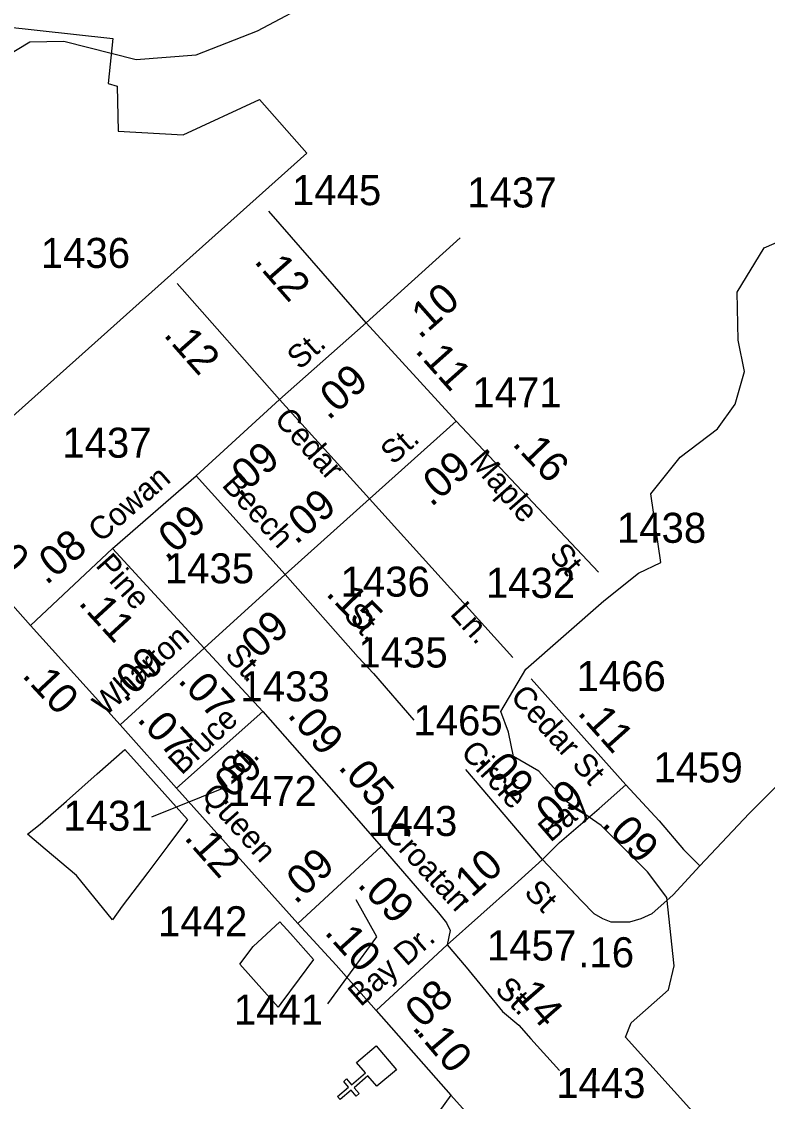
# Model space of a CAD drawing. Extents: x 2532689 to 2764727, y 536648 to 732970.
# Drawn here: x 2566709 to 2569815, y 670810 to 675305 of the extents above; entities that cross this region are included whole.
import ezdxf

# ---------------------------------------------------------------- set-up
doc = ezdxf.new("R2010")
doc.units = 0
for name, color, linetype in [('Exist Boundary Political City Limit New', 7, 'Continuous'), ('Exist Cultural Church CELL', 7, 'Continuous'), ('Exist Hydrographic Creek Single Shore', 7, 'Continuous'), ('Exist Road Primary US Mileage Hundredths English Label', 7, 'Continuous'), ('Exist Road Primary US UnDivided 4 Lane Attributed', 7, 'Continuous'), ('Exist Road Secondary Mileage Hundredths English Label', 7, 'Continuous'), ('Exist Road Secondary Type 51 Attributed', 7, 'Continuous'), ('Exist Road Secondary Type 51 Label', 7, 'Continuous'), ('Exist Road Secondary Type 51 Number Label', 7, 'Continuous'), ('Map Preparation Boundary City Limit Buffer Line', 7, 'Continuous')]:
    doc.layers.add(name, color=color, linetype=linetype)

msp = doc.modelspace()

# ---------------------------------------------------------------- linework, layer by layer
at = {"layer": 'Exist Boundary Political City Limit New'}
for points in [[(2567111, 674849.2), (2567381.2, 674833.8), (2567699.5, 674980.6), (2567896.2, 674757.5), (2566578.2, 673579), (2566529, 673534.9), (2566495.2, 673503.9), (2566458.2, 673187.6), (2566218, 673453.9), (2566081.8, 673604.6), (2566261, 673780.5), (2566100.2, 673959.4), (2566218, 674152.7), (2566311.8, 674231.2), (2566003.5, 674569.6), (2566048.8, 674690.4), (2566272.5, 674823.3), (2566453.8, 675077.1), (2566622.8, 675285.5), (2567088, 675234.1), (2567069.8, 675046.9), (2567106.8, 675035.4), (2567111, 674849.2)], [(2567127.8, 671621.9), (2567087.5, 671566.1), (2566936.8, 671750.2), (2566806.5, 671859.8), (2566733.5, 671922.4), (2566785.5, 671963.3), (2566895.2, 672059.9), (2567023.2, 672173.1), (2567138, 672275.1), (2567199.8, 672206.8), (2567258.5, 672142), (2567400.2, 671983), (2567317.5, 671873.4), (2567233.8, 671762.6), (2567127.8, 671621.9)], [(2567787.8, 671216.7), (2567777.2, 671202.6), (2567617, 671380.9), (2567673.5, 671454.3), (2567784.8, 671556.9), (2567828.5, 671508.4), (2567924.5, 671400.6), (2567864.8, 671320.2), (2567787.8, 671216.7)]]:
    msp.add_lwpolyline(points, dxfattribs=at)
at = {"layer": 'Exist Cultural Church CELL'}
msp.add_lwpolyline([(2568188.4, 670872.5), (2568151.5, 670915.9), (2568093.5, 670866.6), (2568114.2, 670842.2), (2568102, 670831.9), (2568081.3, 670856.3), (2568035.4, 670817.4), (2568025.1, 670829.6), (2568070.9, 670868.5), (2568050.2, 670892.9), (2568062.4, 670903.2), (2568083.1, 670878.8), (2568141.2, 670928.1), (2568103.9, 670972.1), (2568185.1, 671041), (2568269.6, 670941.4)], close=True, dxfattribs=at)
at = {"layer": 'Exist Hydrographic Creek Single Shore'}
for points in [[(2566269.7, 674719.3), (2566293.7, 674785.9), (2566643.7, 675161.3), (2566742.7, 675221.1), (2566884.6, 675223.5), (2567185.6, 675147.1), (2567435.6, 675167), (2567691.7, 675266.1), (2567947.6, 675404.4)], [(2570161.8, 670037.6), (2569223.9, 671076.5), (2569247.9, 671136.6), (2569403.7, 671274.2), (2569426.9, 671373.6), (2569395.7, 671658), (2569316.3, 671764.9), (2569123.3, 671958.4), (2568974.6, 672061.6), (2568863.6, 672184.1), (2568758.2, 672245.4), (2568737.4, 672346.9), (2568705.3, 672432.3), (2568808.5, 672609.3), (2569133.2, 672894.1), (2569278.2, 673008.3), (2569371.6, 673053.2), (2569329.7, 673339.6), (2569451.7, 673492.2), (2569607.7, 673610.2), (2569680.7, 673711.6), (2569719.7, 673847.8), (2569692.8, 673978.1), (2569688.7, 674178.1), (2569801.7, 674363.3), (2570288.7, 674573.5)]]:
    msp.add_lwpolyline(points, dxfattribs=at)
at = {"layer": 'Exist Road Primary US UnDivided 4 Lane Attributed'}
for p, q in [((2566377.8, 673204.7), (2566745.4, 672790.2)), ((2566745.4, 672790.2), (2567118.9, 672377.6)), ((2567118.9, 672377.6), (2567353.7, 672113.2)), ((2567353.7, 672113.2), (2567859.3, 671550.6)), ((2568185.7, 671187.9), (2568495.9, 670836))]:
    msp.add_line(p, q, dxfattribs=at)
for points in [[(2567859.3, 671550.6), (2568018.5, 671376.5), (2568185.7, 671187.9)], [(2568495.9, 670836), (2568984.5, 670293.1), (2569288.9, 669955.8)]]:
    msp.add_lwpolyline(points, dxfattribs=at)
at = {"layer": 'Exist Road Secondary Type 51 Attributed'}
for p, q in [((2568144.5, 674051.2), (2567738.3, 674515.8)), ((2567356.2, 674214.3), (2567783.6, 673732.1)), ((2567783.6, 673732.1), (2568144.5, 674051.2)), ((2568144.5, 674051.2), (2568519.1, 673641.9)), ((2567436, 673413.9), (2567783.6, 673732.1)), ((2567783.6, 673732.1), (2568157.8, 673317.6)), ((2567087.7, 673111.2), (2567436, 673413.9)), ((2567436, 673413.9), (2567805.9, 673003)), ((2567805.9, 673003), (2568157.8, 673317.6)), ((2568157.8, 673317.6), (2568754.7, 672657.9)), ((2566745.4, 672790.2), (2567087.7, 673111.2)), ((2567468.6, 672696.1), (2567087.7, 673111.2)), ((2567468.6, 672696.1), (2567805.9, 673003)), ((2567118.9, 672377.6), (2567468.6, 672696.1)), ((2567713.3, 672433.3), (2568018.7, 672085.3)), ((2568018.7, 672085.3), (2568207, 671871)), ((2567859.3, 671550.6), (2568207, 671871))]:
    msp.add_line(p, q, dxfattribs=at)
for points in [[(2568144.5, 674051.2), (2568534.8, 674405.3)], [(2568157.8, 673317.6), (2568519.1, 673641.9)], [(2568519.1, 673641.9), (2569112, 673012.9)], [(2567805.9, 673003), (2568110.7, 672659.1), (2568174.8, 672591.2), (2568341.9, 672396.2)], [(2569533.6, 671790.4), (2569739.9, 672007.6), (2570002.5, 672271.5), (2570137.1, 672388.9), (2570343.3, 672611), (2570501.3, 672778.3)], [(2567713.3, 672433.3), (2567468.6, 672696.1)], [(2569224.9, 672127.4), (2568831.7, 672569)], [(2567353.7, 672113.2), (2567713.3, 672433.3)], [(2568878.5, 671816.9), (2568558.6, 672191.8)], [(2568878.5, 671816.9), (2568949.4, 671887.7), (2569113.8, 672029.2), (2569224.9, 672127.4)], [(2569224.9, 672127.4), (2569364.8, 671977.4), (2569466.1, 671858.2), (2569533.6, 671790.4)], [(2568207, 671871), (2568445.5, 671594.7), (2568478.3, 671553.8), (2568493.6, 671521), (2568480.7, 671461.3)], [(2568480.7, 671461.3), (2568761.7, 671710.7), (2568878.5, 671816.9)], [(2569533.6, 671790.4), (2569422.4, 671669.8), (2569333.8, 671591), (2569288.7, 671570.1), (2569240.4, 671555.6), (2569200.2, 671555.7), (2569164.8, 671555.7), (2569129.4, 671570.2), (2569094, 671591.2), (2569040.9, 671644.4), (2568878.5, 671816.9)], [(2568185.7, 671187.9), (2568404, 671389), (2568480.7, 671461.3)], [(2568480.7, 671461.3), (2568560.6, 671369.2), (2568712, 671183.4), (2568780.4, 671127.7), (2568830.3, 671069.7), (2568949.2, 670939.1)], [(2568495.9, 670836), (2568204.3, 670428.8), (2568081.8, 670272.9)]]:
    msp.add_lwpolyline(points, dxfattribs=at)
at = {"layer": 'Exist Road Secondary Type 51 Label'}
for points in [[(2567251.3, 671993.7), (2567564.6, 672120.8), (2567530.7, 672168.3)], [(2567983.6, 671216), (2568078.4, 671344.3), (2568188.8, 671494.2), (2568102.1, 671648.7)]]:
    msp.add_lwpolyline(points, dxfattribs=at)
at = {"layer": 'Map Preparation Boundary City Limit Buffer Line'}
for points in [[(2567111, 674849.2), (2567381.2, 674833.8), (2567699.5, 674980.6), (2567896.2, 674757.5), (2566578.2, 673579), (2566529, 673534.9), (2566495.2, 673503.9), (2566458.2, 673187.6), (2566218, 673453.9), (2566081.8, 673604.6), (2566261, 673780.5), (2566100.2, 673959.4), (2566218, 674152.7), (2566311.8, 674231.2), (2566003.5, 674569.6), (2566048.8, 674690.4), (2566272.5, 674823.3), (2566453.8, 675077.1), (2566622.8, 675285.5), (2567088, 675234.1), (2567069.8, 675046.9), (2567106.8, 675035.4), (2567111, 674849.2)], [(2567127.8, 671621.9), (2567087.5, 671566.1), (2566936.8, 671750.2), (2566806.5, 671859.8), (2566733.5, 671922.4), (2566785.5, 671963.3), (2566895.2, 672059.9), (2567023.2, 672173.1), (2567138, 672275.1), (2567199.8, 672206.8), (2567258.5, 672142), (2567400.2, 671983), (2567317.5, 671873.4), (2567233.8, 671762.6), (2567127.8, 671621.9)], [(2567787.8, 671216.7), (2567777.2, 671202.6), (2567617, 671380.9), (2567673.5, 671454.3), (2567784.8, 671556.9), (2567828.5, 671508.4), (2567924.5, 671400.6), (2567864.8, 671320.2), (2567787.8, 671216.7)]]:
    msp.add_lwpolyline(points, dxfattribs=at)

# ---------------------------------------------------------------- texts
at = {"layer": 'Exist Road Primary US Mileage Hundredths English Label'}
for s, rotation, p in [('.10', 312.3879, (2566502.1, 673166.7)), ('.10', 312.9389, (2566706.9, 672580.8)), ('.07', 312.7025, (2567185.8, 672397.3)), ('.12', 311.6095, (2567382.2, 671905.1)), ('.10', 312.1653, (2567966.4, 671511.1)), ('.10', 310.3106, (2568349.4, 671095.7))]:
    msp.add_text(s, height=125, rotation=rotation, dxfattribs=at).set_placement(p)
at = {"layer": 'Exist Road Secondary Mileage Hundredths English Label'}
for s, rotation, p in [('.12', 311.2543, (2567673.7, 674305.1)), ('.10', 41.4168, (2568367.3, 673980.4)), ('.12', 311.567, (2567296.6, 673999)), ('.11', 311.7404, (2568343.9, 673932.4)), ('.09', 41.746, (2567987, 673642)), ('.09', 40.6245, (2567615.6, 673320.9)), ('.16', 313.7462, (2568748.7, 673544.7)), ('.09', 41.4078, (2568415.1, 673281.4)), ('.09', 40.5992, (2567851.5, 673124.5)), ('.09', 40.998, (2567311.8, 673057.5)), ('.08', 39.8919, (2566811.4, 672956.4)), ('.15', 314.084, (2567972.4, 672921)), ('.11', 312.5367, (2566941.8, 672882.6)), ('.09', 42.3033, (2567660.2, 672616.9)), ('.09', 42.3335, (2567139.1, 672465.6)), ('.07', 312.9704, (2567355.8, 672559)), ('.09', 311.2668, (2567812.2, 672415.5)), ('.11', 311.6806, (2569020.7, 672424.9)), ('.09', 41.6707, (2567547.9, 672035.1)), ('.09', 310.4757, (2568606.8, 672231.6)), ('.05', 311.2986, (2568023.8, 672198.7)), ('.09', 40.7407, (2568884.5, 671914.3)), ('.09', 313.016, (2569122.9, 671961.9)), ('.09', 42.6625, (2567849.8, 671626.8)), ('.10', 41.95, (2568549.3, 671624)), ('.09', 313.8454, (2568103.3, 671708.3)), ('.16', 359.9403, (2569027.4, 671368.3)), ('.08', 42.6466, (2568344.2, 671079)), ('.14', 311.0467, (2568727.1, 671284.1))]:
    msp.add_text(s, height=125, rotation=rotation, dxfattribs=at).set_placement(p)
at = {"layer": 'Exist Road Secondary Type 51 Label'}
for s, rotation, p in [('St.', 41.746, (2567867.2, 673852.3)), ('Cedar', 312.0253, (2567756.9, 673645.9)), ('St.', 41.4079, (2568256.1, 673456.8)), ('Maple', 311.1891, (2568569.6, 673471)), ('Cowan', 40.998, (2567037.8, 673133)), ('Beech', 311.9991, (2567539, 673373)), ('Pine', 311.5804, (2567013.1, 673038.8)), ('St.', 311.1891, (2568902.6, 673083.2)), ('St.', 314.084, (2568045.2, 672830.7)), ('Ln.', 312.104, (2568489.4, 672837)), ('Wharton', 41.7587, (2567057.1, 672409.8)), ('St.', 311.964, (2567551.4, 672663.6)), ('Cedar St', 312.2424, (2568740.5, 672490.9)), ('Bruce', 43.3139, (2567375, 672165.2)), ('Circle', 312.3871, (2568533.6, 672259.6)), ('St.', 43.3139, (2567591.9, 672137.7)), ('Queen', 311.6695, (2567453.2, 672082.2)), ('Bay', 40.7216, (2568911.8, 671885.5)), ('Croatan', 312.9459, (2568212.2, 671924.1)), ('St', 314.9203, (2568797.3, 671675.1)), ('Bay Dr.', 41.4371, (2568120.9, 671201)), ('St.', 315.6223, (2568675.7, 671270.3))]:
    msp.add_text(s, height=95, rotation=rotation, dxfattribs=at).set_placement(p)
at = {"layer": 'Exist Road Secondary Type 51 Number Label'}
for s, p in [('1445', (2567834.9, 674541)), ('1437', (2568565, 674531.3)), ('1436', (2566788.6, 674279.7)), ('1471', (2568586.3, 673699.4)), ('1437', (2566878.2, 673489.5)), ('1438', (2569188.4, 673135.3)), ('1435', (2567305.2, 672966.7)), ('1436', (2568037.3, 672911.3)), ('1432', (2568642.6, 672906.2)), ('1435', (2568111.6, 672616.3)), ('1466', (2569020.2, 672517.8)), ('1433', (2567620.1, 672475.4)), ('1465', (2568340.6, 672334)), ('1459', (2569340.7, 672137.8)), ('1472', (2567566.6, 672039.9)), ('1431', (2566882.6, 671936.7)), ('1443', (2568151.7, 671915)), ('1442', (2567276.9, 671497.5)), ('1457', (2568646.9, 671396.6)), ('1441', (2567592.6, 671129.8)), ('1443', (2568935.6, 670824))]:
    msp.add_text(s, height=125, rotation=359.94, dxfattribs=at).set_placement(p)

doc.saveas('drawing.dxf')
